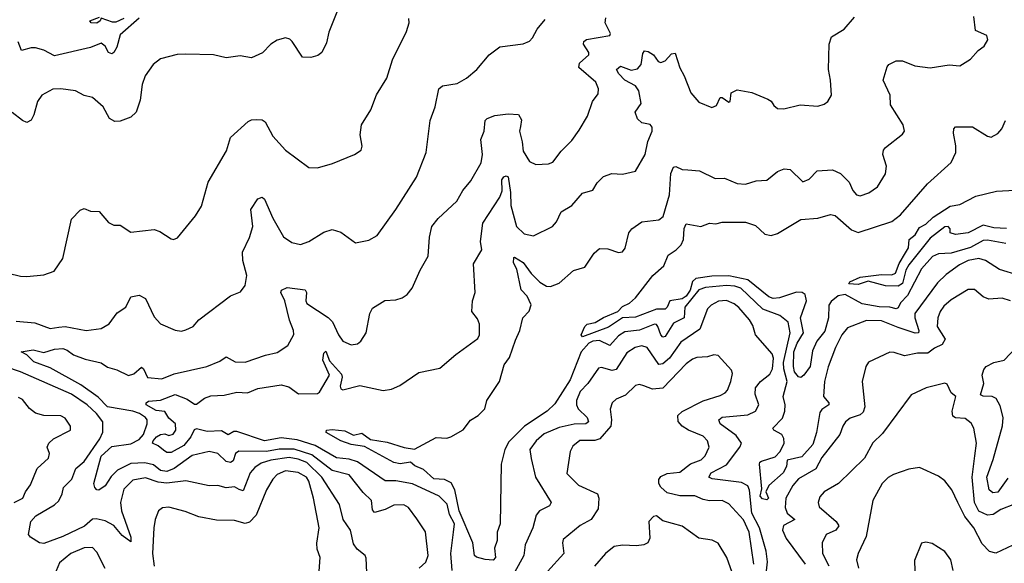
# Model space of a CAD drawing. Extents: x 1268547 to 1425625, y 515768 to 616754.
# Tile 423 of 507: x 1376401 to 1381045, y 593728 to 596290. Entities that reach past the tile are written whole.
import ezdxf

# ---------------------------------------------------------------- set-up
doc = ezdxf.new("R2010")
doc.units = 0

msp = doc.modelspace()

# ---------------------------------------------------------------- linework, layer by layer
at = {"layer": '0CON10XD'}
for points in [[(1377896.2, 596325), (1377858.9, 596231.1), (1377848.3, 596181.7), (1377825.8, 596135), (1377807.9, 596122.1), (1377775, 596111.2), (1377735, 596113.8), (1377686.8, 596186.8), (1377675, 596198), (1377655, 596204), (1377615, 596194), (1377585, 596174), (1377546.8, 596133.2), (1377495, 596110), (1377440.3, 596120.3), (1377375, 596110), (1377315, 596124.3), (1377185, 596128.2), (1377144.6, 596125.4), (1377065, 596105.7), (1377030.6, 596079.4), (1376993.1, 596025), (1376979.5, 595985), (1376969.7, 595910.3), (1376950, 595855), (1376925, 595830.8), (1376875, 595811.4), (1376850.3, 595810.3), (1376825, 595824), (1376795, 595879.2), (1376745, 595924), (1376705, 595932.5), (1376665, 595955.6), (1376595, 595964.4), (1376557.8, 595962.2), (1376506.3, 595933.7), (1376485.4, 595904.6)], [(1376346.3, 595096.3), (1376405, 595080.8), (1376435, 595080), (1376515, 595088), (1376564.4, 595105.6), (1376604.4, 595165), (1376645, 595350), (1376687, 595393), (1376705, 595400), (1376735, 595387.5), (1376775.7, 595385.7), (1376820, 595335), (1376845, 595322.5), (1376875, 595322), (1376925, 595289.4), (1377035, 595301.4), (1377061.9, 595291.9), (1377115, 595256.7), (1377126.1, 595253.9), (1377145, 595262.5), (1377230, 595365), (1377259.1, 595410.9), (1377289.4, 595525), (1377377.2, 595672.8), (1377395.8, 595735), (1377479.3, 595810.7), (1377495, 595818.6), (1377519.7, 595820.3), (1377545, 595818.8), (1377559.5, 595809.5), (1377595, 595741.2), (1377655, 595676), (1377765, 595594), (1377805, 595591.4), (1377877.2, 595612.8), (1377980, 595655), (1378011.2, 595675), (1378015.9, 595694.1), (1378007.5, 595747.5), (1378013.6, 595795), (1378057.1, 595865), (1378084.4, 595935.6), (1378132, 596015), (1378159.7, 596100.3), (1378226, 596234), (1378238, 596275), (1378235.8, 596295)], [(1376965, 596298), (1376875, 596219.1), (1376859.2, 596160.8), (1376845, 596135.5), (1376835, 596129.5), (1376820, 596135), (1376805, 596165.6), (1376785, 596179.5), (1376735, 596158.7), (1376565, 596120), (1376515, 596145.9), (1376475, 596158), (1376455, 596158.2), (1376410, 596145), (1376394, 596185)], [(1378284.6, 593705), (1378316.9, 593733.1), (1378327.9, 593765), (1378315, 593876.7), (1378275, 593937.1), (1378235, 593991.4), (1378213.1, 594003.1), (1378165, 594002.5), (1378125, 593981.4), (1378075, 593967.5), (1378065, 593980), (1378060.9, 594025), (1378021.3, 594061.3), (1377955.4, 594145.4), (1377875, 594166.3), (1377779, 594239), (1377695, 594266), (1377625, 594266), (1377565, 594255.5), (1377435, 594256.3), (1377419.1, 594245), (1377408.2, 594211.8), (1377395, 594202.7), (1377375, 594207.8), (1377335, 594245.4), (1377295, 594255.4), (1377215, 594236.8), (1377129.7, 594175), (1377095, 594161.6), (1377065.4, 594165), (1377031.9, 594191.9), (1376992.1, 594202.1), (1376925, 594199.4), (1376862.9, 594167.1), (1376832.8, 594137.2), (1376805, 594094.1), (1376775, 594072.2), (1376765, 594074.4), (1376755, 594085.7), (1376750.3, 594105), (1376785, 594232.7), (1376835, 594279.2), (1376925, 594290.7), (1376965, 594311.4), (1376984.3, 594335), (1377002.2, 594385), (1377001.7, 594405), (1376993.9, 594415), (1376966.7, 594435), (1376935, 594445.7), (1376815, 594466.2), (1376770.5, 594510.5), (1376689.4, 594569.4), (1376545, 594650.2), (1376467.5, 594677.5), (1376435, 594710), (1376408, 594725), (1376465, 594733.6), (1376515, 594722.5), (1376565, 594738.2), (1376605, 594739.8), (1376625, 594733.1), (1376655, 594711.1), (1376709.8, 594689.8), (1376785, 594672.8), (1376815, 594652.1), (1376859.8, 594639.8), (1376915, 594613.2), (1376939.3, 594620.7), (1376975, 594653.1), (1376985.3, 594645.3), (1377003.3, 594603.2), (1377072.2, 594597.8), (1377129.4, 594620.6), (1377283.9, 594656.1), (1377345, 594681.5), (1377375, 594701.1), (1377418, 594678), (1377465, 594676.5), (1377560.5, 594709.5), (1377615, 594721.2), (1377665.3, 594754.7), (1377693.8, 594806.2), (1377693.1, 594825), (1377673.7, 594873.7), (1377652.4, 594965), (1377632.3, 595005), (1377636.4, 595015), (1377661.9, 595028.1), (1377747.5, 595017.5), (1377754.6, 595004.6), (1377750.4, 594965), (1377755, 594953.3), (1377856.6, 594886.6), (1377876, 594866), (1377905, 594804.3), (1377925.4, 594775.4), (1377965, 594757.8), (1377995, 594763.1), (1378010.8, 594775), (1378035.4, 594814.6), (1378052.2, 594905), (1378065, 594930), (1378123, 594967), (1378175, 594969.2), (1378205, 594979.2), (1378228.8, 594995), (1378252.5, 595025), (1378289.7, 595110.3), (1378326.9, 595175), (1378333.5, 595265), (1378344.6, 595315.4), (1378375, 595352.9), (1378463.1, 595435), (1378491.1, 595485), (1378528.8, 595531.2), (1378577.1, 595615), (1378583.2, 595655), (1378576.7, 595725), (1378591.4, 595765), (1378596.2, 595815), (1378606.7, 595825), (1378641.7, 595838.3), (1378705.7, 595845.7), (1378753.8, 595843.8), (1378767.9, 595817.9), (1378763.4, 595786.6), (1378758.2, 595765), (1378771.6, 595715), (1378775, 595671.2), (1378805, 595621.2), (1378835, 595608), (1378895, 595610.6), (1378915, 595618), (1378955, 595670.8), (1379005, 595720.8), (1379040.2, 595769.8), (1379079.4, 595835), (1379102.2, 595905), (1379129.1, 595940.9), (1379130.4, 595965), (1379118.9, 595995), (1379037.7, 596065), (1379041.5, 596085), (1379085.5, 596125), (1379085.4, 596135), (1379060.8, 596175), (1379061.9, 596188.1), (1379075, 596196.7), (1379184.2, 596215.8), (1379187.1, 596225), (1379161.8, 596275), (1379165, 596298.8)], [(1376891.8, 596295), (1376855, 596278.6), (1376838.2, 596278.2), (1376785, 596297.5), (1376781.2, 596285), (1376765, 596273.3), (1376737.5, 596275), (1376732.5, 596285), (1376777.5, 596302.5)], [(1378441.5, 593695), (1378434.8, 593774.8), (1378446.8, 593875), (1378451.2, 593915), (1378428.9, 593958.9), (1378416.5, 594006.5), (1378380, 594045), (1378253.1, 594103.1), (1378175, 594116.5), (1378125, 594117.4), (1377995, 594206.6), (1377955, 594218.4), (1377895, 594225.2), (1377795, 594283.8), (1377710.4, 594310.4), (1377635, 594318.9), (1377555, 594305.3), (1377425, 594349.8), (1377411, 594349), (1377385, 594333.5), (1377352.7, 594352.7), (1377285, 594349.2), (1377235, 594362.6), (1377223.4, 594356.6), (1377208.8, 594325), (1377175, 594284.1), (1377115, 594250.2), (1377095, 594250.7), (1377079.2, 594260.8), (1377055, 594281.6), (1377026.9, 594295), (1377030, 594305), (1377046.7, 594325), (1377065, 594335.7), (1377085, 594338), (1377105, 594330.7), (1377125, 594337.3), (1377136.9, 594355), (1377135.2, 594385), (1377105, 594411.6), (1377085, 594443.6), (1377045, 594448.9), (1376998.1, 594475), (1376997.5, 594485), (1377008.2, 594491.8), (1377065, 594496.9), (1377135, 594523.6), (1377191.3, 594501.3), (1377225, 594478.9), (1377235, 594478.9), (1377273.3, 594506.7), (1377302, 594518), (1377365, 594520), (1377425, 594535.2), (1377475, 594532.3), (1377525, 594551.9), (1377635, 594570), (1377670.3, 594560.3), (1377716.6, 594526.6), (1377805, 594528.9), (1377815.2, 594534.8), (1377862.5, 594615), (1377830.5, 594685), (1377835, 594718), (1377845, 594728), (1377862.7, 594682.7), (1377919.4, 594619.4), (1377922.7, 594605), (1377912.3, 594562.3), (1377915, 594551.2), (1377925, 594545.8), (1378005, 594566.9), (1378115, 594543.1), (1378155, 594549.2), (1378194.1, 594565.9), (1378283.3, 594626.7), (1378382.8, 594647.2), (1378457.6, 594712.4), (1378561.7, 594788.3), (1378570, 594805), (1378570, 594855), (1378560.2, 594880.2), (1378532.9, 594915), (1378536.2, 594965), (1378549.2, 595005), (1378541.2, 595138.8), (1378580, 595205), (1378574.6, 595244.6), (1378585, 595331.2), (1378666.3, 595453.6), (1378675.9, 595484.1), (1378675.2, 595535), (1378685, 595549.7), (1378695, 595554.7), (1378705, 595550), (1378715.8, 595475.8), (1378718.1, 595415), (1378745, 595315.7), (1378780.8, 595280.8), (1378825, 595271.2), (1378913.9, 595316.1), (1378932.8, 595337.2), (1378954.3, 595385), (1379005.4, 595414.6), (1379055, 595472), (1379105, 595486.7), (1379125, 595521.2), (1379155, 595551.2), (1379194.3, 595565.7), (1379245, 595561.5), (1379305, 595576), (1379351.9, 595655), (1379363.8, 595716.2), (1379383.5, 595765), (1379383.5, 595783.5), (1379375, 595795.6), (1379335, 595803.9), (1379315, 595822.9), (1379303.5, 595855), (1379332.2, 595895), (1379320.9, 595955), (1379305, 595978.3), (1379255, 596005.3), (1379226.2, 596035), (1379216.7, 596055), (1379235, 596071.5), (1379285, 596052.6), (1379315, 596058.7), (1379331.5, 596078.5), (1379340.5, 596130.5), (1379347.4, 596142.6), (1379365, 596140.4), (1379390.9, 596125), (1379413.1, 596093.1), (1379425, 596088.9), (1379445, 596095.6), (1379475, 596128.8), (1379492.5, 596132.5), (1379515, 596062.5), (1379535.8, 596025), (1379566.2, 595945), (1379605, 595901.2), (1379665, 595876.7), (1379688, 595885), (1379705, 595923.3), (1379715, 595923.3), (1379745, 595902), (1379752.5, 595905), (1379757.5, 595945), (1379785, 595960), (1379855, 595946.9), (1379930, 595915), (1379946.1, 595906.1), (1379958.6, 595885), (1379975, 595871.9), (1380005, 595870), (1380081.4, 595888.6), (1380165, 595882.9), (1380195, 595892), (1380213.3, 595905), (1380229.2, 595935), (1380225.6, 596005), (1380215.6, 596055), (1380219.2, 596175), (1380230.2, 596209.8), (1380289.2, 596245), (1380337.9, 596302.1)], [(1381115, 595085.3), (1381022.7, 595112.7), (1380955.6, 595155.6), (1380925, 595164.2), (1380875, 595155.2), (1380833.6, 595135), (1380770.3, 595089.7), (1380730.6, 595049.4), (1380623.3, 594905), (1380622.3, 594885), (1380642.2, 594825), (1380640.5, 594815), (1380625, 594813.6), (1380545, 594838.9), (1380465, 594870.8), (1380395, 594871.9), (1380305, 594838.1), (1380278.2, 594805), (1380249.2, 594745), (1380215, 594654), (1380197.4, 594585), (1380192.4, 594515), (1380217.5, 594485), (1380216.7, 594475), (1380185, 594453.1), (1380175, 594438.9), (1380159.5, 594345), (1380142.5, 594287.5), (1380089.6, 594230.4), (1380021.5, 594215), (1380017, 594185), (1380001.4, 594155), (1379934.8, 594095.2), (1379920, 594065), (1379932.9, 594035), (1379925, 594027.1), (1379905, 594032.8), (1379893.9, 594045), (1379901.3, 594078.7), (1379890, 594195), (1379892, 594205), (1379900.5, 594209.5), (1379965, 594230.2), (1379987.2, 594255), (1380006.6, 594295), (1380005, 594317.1), (1379995.6, 594335.6), (1379958, 594355), (1379953.1, 594365), (1379998.5, 594411.5), (1380009.6, 594445), (1380012.2, 594475), (1380002.7, 594515), (1380021.2, 594585), (1380005.4, 594645), (1380004, 594675), (1380034.7, 594815), (1380024.8, 594864.8), (1379985.7, 594895.7), (1379906.5, 594926.5), (1379801.6, 595025), (1379774.3, 595035), (1379735, 595037.8), (1379635, 595028.4), (1379605, 595016.7), (1379538.4, 594935), (1379534.8, 594885.2), (1379485, 594860), (1379445, 594797.6), (1379435, 594794.7), (1379425.3, 594805), (1379411.6, 594845), (1379405, 594853.9), (1379395, 594855.2), (1379325, 594827.7), (1379255, 594819.1), (1379225, 594800.2), (1379185, 594755.3), (1379135, 594777.6), (1379105, 594775.3), (1379085, 594766.4), (1379048.9, 594725), (1378997.8, 594592.2), (1378925, 594479.4), (1378889.4, 594445), (1378781.8, 594375), (1378708.6, 594301.4), (1378689.6, 594265), (1378671.4, 594195), (1378667.5, 593915), (1378652.7, 593875), (1378653.6, 593835), (1378639.9, 593800.1), (1378644.7, 593755), (1378635, 593743), (1378596.2, 593746.2), (1378555, 593757.3), (1378546.5, 593765), (1378539.1, 593825), (1378473.2, 593975), (1378454.2, 594075), (1378436.8, 594106.8), (1378405, 594123.8), (1378355, 594127), (1378305, 594170.2), (1378265, 594187.1), (1378245, 594204.5), (1378195, 594197.3), (1378165, 594203.5), (1378028, 594278), (1377965, 594288.9), (1377915, 594305.5), (1377846, 594345), (1377847.5, 594355), (1377875, 594359.6), (1377935, 594352.9), (1377975, 594332.7), (1378015, 594341.1), (1378055, 594312.3), (1378135, 594299.1), (1378214.8, 594274.8), (1378263.2, 594266.8), (1378365, 594321.1), (1378415, 594318.5), (1378435, 594324.4), (1378492.8, 594357.2), (1378526.7, 594403.3), (1378564, 594425), (1378594.4, 594455.6), (1378604.2, 594495.8), (1378663.9, 594585), (1378686.6, 594663.4), (1378711.3, 594698.7), (1378739.4, 594779.4), (1378759.6, 594825), (1378774.6, 594885.4), (1378804, 594916), (1378813.8, 594946.2), (1378795, 594986.7), (1378766.8, 595016.8), (1378746.5, 595115), (1378730.2, 595145), (1378731.2, 595168.8), (1378735, 595171.5), (1378775.8, 595145.8), (1378813.8, 595093.8), (1378855, 595053.1), (1378885, 595034.6), (1378905, 595032.7), (1378945, 595048.9), (1379012.6, 595107.4), (1379066.1, 595123.9), (1379110.2, 595189.8), (1379135, 595212.5), (1379175, 595210.9), (1379225, 595192.5), (1379244.2, 595195.8), (1379257.1, 595212.9), (1379274.4, 595285), (1379288.6, 595305), (1379335, 595338.1), (1379415, 595347.1), (1379436.6, 595363.4), (1379465.5, 595464.5), (1379471.9, 595565), (1379484.4, 595595.6), (1379495, 595598.5), (1379525, 595584.5), (1379553, 595583), (1379607.4, 595577.4), (1379681.4, 595541.4), (1379725, 595542.9), (1379785, 595518.5), (1379825, 595514.5), (1379875, 595530.9), (1379925, 595533.1), (1379975.5, 595574.5), (1380007, 595587), (1380034.4, 595584.4), (1380095, 595526.2), (1380125, 595538), (1380162.7, 595577.3), (1380235, 595582.2), (1380272, 595565), (1380314, 595525), (1380330, 595485), (1380348, 595465), (1380365, 595460.4), (1380405.7, 595474.3), (1380446.8, 595503.2), (1380484.2, 595564.2), (1380489.1, 595599.1), (1380472.5, 595655), (1380476, 595675), (1380485, 595688), (1380565, 595750), (1380574, 595765), (1380568, 595795), (1380508.9, 595888.9), (1380506, 595935), (1380474, 596005), (1380492, 596068), (1380500.6, 596079.4), (1380534.5, 596095.5), (1380565.5, 596095.5), (1380623.1, 596073.1), (1380695, 596063.3), (1380785, 596077.5), (1380835, 596072.5), (1380885, 596104), (1380922, 596145), (1380950, 596165), (1380966.7, 596195), (1380962.5, 596215), (1380909.3, 596239.3), (1380902, 596305)], [(1378819.2, 596205), (1378842, 596245), (1378878.9, 596291.1)], [(1376385, 594869.1), (1376472.1, 594862.1), (1376545, 594835.6), (1376585, 594840.5), (1376615, 594843.5), (1376715, 594825.6), (1376785, 594834.2), (1376823.1, 594856.9), (1376861.3, 594908.7), (1376901.2, 594935), (1376925, 594984), (1376965, 594992), (1376995, 594976.2), (1377035, 594889.2), (1377065, 594857.5), (1377135, 594827.5), (1377165, 594822.5), (1377185, 594828), (1377218.8, 594845), (1377246.2, 594875), (1377395, 594988.8), (1377443, 595007), (1377465, 595037.5), (1377472.9, 595085), (1377453.1, 595155), (1377452.3, 595195), (1377485, 595264.2), (1377501.3, 595315), (1377491.8, 595395), (1377525, 595446), (1377545, 595454), (1377555, 595444), (1377595.3, 595355.3), (1377646.1, 595266.1), (1377685, 595240), (1377725, 595230), (1377765, 595244.4), (1377835, 595288.6), (1377875, 595300.8), (1377915, 595289.2), (1377985, 595238), (1378048.3, 595251.7), (1378087.4, 595272.6), (1378175.6, 595395), (1378271.9, 595548.1), (1378318.9, 595665), (1378336.9, 595815), (1378360.7, 595879.3), (1378378.6, 595965), (1378395, 595977.8), (1378465, 595990), (1378508, 596015), (1378557.5, 596055), (1378615, 596123.8), (1378665, 596162), (1378775, 596176.2), (1378805, 596188.8), (1378819.2, 596205)], [(1376485.4, 595904.6), (1376468.5, 595841.5), (1376455, 595816.2), (1376435, 595805.8), (1376415, 595814.3), (1376365, 595852)], [(1381052, 595235), (1380965, 595251.5), (1380945, 595250.2), (1380885, 595216.2), (1380795, 595189.4), (1380734, 595186), (1380705.7, 595174.3), (1380655, 595116.6), (1380588.9, 594991.1), (1380554.7, 594955.3), (1380545, 594932.7), (1380535, 594927.1), (1380505, 594935.8), (1380455, 594936.6), (1380375, 594950.6), (1380295, 594994.7), (1380260.9, 594989.1), (1380227.9, 594962.1), (1380218, 594945), (1380215.6, 594885), (1380197.8, 594822.2), (1380160.7, 594775), (1380139.7, 594729.7), (1380129.5, 594655), (1380098.8, 594615), (1380085, 594604), (1380075, 594607.1), (1380055, 594631.1), (1380050, 594655), (1380051.8, 594725), (1380067.8, 594765), (1380098.3, 594815), (1380083.8, 594885), (1380111.5, 594965), (1380105, 594995.6), (1380091.2, 595005), (1380065, 595006.2), (1379985, 594978.8), (1379955, 594976.7), (1379935, 594984.8), (1379835, 595064.3), (1379745, 595083.3), (1379665, 595081.4), (1379590.1, 595069.9), (1379573.6, 595056.4), (1379563.1, 595015), (1379545, 594987.4), (1379525, 594975.3), (1379467.5, 594965), (1379455, 594934.6), (1379445, 594926.6), (1379405, 594926), (1379305, 594888.3), (1379245, 594884.4), (1379178.4, 594841.6), (1379055, 594796), (1379050, 594805), (1379066.7, 594845), (1379078, 594855), (1379115, 594862.7), (1379155, 594887.1), (1379222, 594915), (1379245, 594938.6), (1379278, 594955), (1379305, 594979.2), (1379387.5, 595085), (1379439.8, 595130.2), (1379459.6, 595180.4), (1379497.1, 595205), (1379520.7, 595229.3), (1379531.8, 595255), (1379534.5, 595305.5), (1379545, 595327.5), (1379614.2, 595315.8), (1379655, 595332), (1379685, 595328), (1379715, 595335.6), (1379825, 595335.3), (1379870.9, 595320.9), (1379915, 595279.3), (1379945, 595273.3), (1379975, 595281.8), (1380085, 595348.4), (1380165, 595355.5), (1380225, 595372.8), (1380246.7, 595366.7), (1380325, 595300.2), (1380355, 595287.7), (1380515, 595338.6), (1380555, 595370.8), (1380682.9, 595517.1), (1380795, 595617.1), (1380816.4, 595665), (1380817.1, 595695), (1380805.5, 595755), (1380807.1, 595775), (1380814.5, 595785.5), (1380895, 595785.6), (1380965, 595741.4), (1380983.6, 595736.4), (1381015, 595753.8), (1381034, 595776), (1381050, 595815)], [(1381055, 595306), (1380995, 595309.5), (1380945, 595321.7), (1380875, 595285.8), (1380815, 595277.5), (1380790, 595285), (1380790, 595305), (1380780, 595315), (1380765, 595313.8), (1380695, 595260), (1380594.6, 595135.4), (1380580.8, 595109.2), (1380565, 595047.3), (1380545, 595033.8), (1380485, 595036.2), (1380402.4, 595057.6), (1380355, 595042.5), (1380312.5, 595045), (1380316.2, 595055), (1380365, 595076.6), (1380465, 595089.4), (1380515, 595088.2), (1380532.5, 595095), (1380548.7, 595141.3), (1380578.2, 595191.8), (1380592.9, 595215), (1380595.8, 595255), (1380625, 595275.6), (1380645, 595311.1), (1380675, 595326.2), (1380710.1, 595359.9), (1380789, 595411), (1380835, 595419.7), (1380910.9, 595459.1), (1381007.6, 595482.4), (1381095, 595487.1)], [(1381074.8, 594964.8), (1381035, 594977.3), (1380972.4, 594972.4), (1380944.7, 594984.7), (1380905, 595018.9), (1380875, 595018.5), (1380795, 594970.4), (1380759.9, 594940.1), (1380742.9, 594915), (1380731.8, 594885), (1380728.9, 594845), (1380766.3, 594785), (1380751.3, 594758.7), (1380715, 594742), (1380685, 594718.4), (1380635, 594718.9), (1380575, 594705.5), (1380525, 594722.5), (1380505, 594722.9), (1380404.5, 594675.5), (1380392.5, 594655), (1380374.5, 594585), (1380386.6, 594465), (1380379.8, 594440.2), (1380365, 594427.8), (1380317.5, 594412.5), (1380296.5, 594395), (1380282.7, 594375), (1380269.6, 594335), (1380185, 594226.2), (1380156.6, 594173.4), (1380075, 594126.9), (1380047.5, 594095), (1380014.4, 594035.6), (1380011.1, 593991.1), (1380021.4, 593965), (1380057.1, 593935), (1380004.1, 593905.9), (1379998.4, 593885), (1380016.4, 593845), (1380105.8, 593725)], [(1379904.8, 593525), (1379928.3, 593735), (1379922.4, 593785), (1379890.4, 593895), (1379854.2, 593965), (1379842.6, 594072.6), (1379835, 594092.7), (1379805, 594108.8), (1379667.1, 594127.1), (1379651.9, 594135), (1379662.1, 594155), (1379735, 594191.8), (1379797.9, 594275), (1379806.2, 594295), (1379780.9, 594330.9), (1379705.4, 594385), (1379698.5, 594405), (1379715, 594416.4), (1379835, 594428.4), (1379870.8, 594445), (1379886.8, 594475), (1379869.7, 594525), (1379871.6, 594555), (1379895, 594585.4), (1379939.8, 594620.2), (1379951.9, 594645), (1379956.5, 594695), (1379950.8, 594715), (1379872.1, 594805), (1379858.8, 594848.8), (1379843.2, 594875), (1379793.5, 594933.5), (1379771, 594951), (1379735, 594966.7), (1379697.1, 594962.9), (1379661.9, 594945), (1379645, 594928.1), (1379608.7, 594831.3), (1379518.8, 594771.2), (1379465.6, 594695), (1379435, 594668.3), (1379415, 594665.8), (1379360, 594745), (1379335, 594753.2), (1379303.3, 594745), (1379265, 594720.3), (1379215, 594642.1), (1379195, 594637.1), (1379145, 594651.8), (1379131.4, 594648.6), (1379080, 594575), (1379045, 594537.9), (1379026.7, 594495), (1379026.9, 594475), (1379035, 594456.5), (1379078.2, 594415), (1379083.8, 594395), (1379071.2, 594385), (1379015.8, 594384.2), (1378945, 594368.9), (1378875, 594338.9), (1378836.4, 594305), (1378806.5, 594265), (1378812.7, 594222.7), (1378833.3, 594135), (1378908.4, 594015), (1378900.3, 593999.7), (1378853.1, 593975), (1378836.5, 593955), (1378821.8, 593895), (1378784.6, 593815), (1378779.5, 593765), (1378735, 593685.4)], [(1381061, 594129), (1381015, 594064.3), (1380991, 594061), (1380973.5, 594075), (1380962.2, 594135), (1380993, 594217), (1381036.4, 594376.4), (1381040.3, 594415), (1381025, 594470.8), (1381006.2, 594505), (1380988, 594515), (1380945, 594516), (1380932.6, 594522.6), (1380947.9, 594575), (1380940.5, 594615), (1380947.9, 594642.1), (1380960, 594655), (1380995, 594675.3), (1381044.6, 594685.4), (1381103.2, 594746.8)], [(1379863, 593725), (1379841.7, 593875), (1379815, 593933.4), (1379745, 594008.5), (1379715, 594023.8), (1379655, 594022.5), (1379625, 594029.1), (1379585.9, 594045.9), (1379515, 594046.7), (1379455, 594060.6), (1379425, 594086.8), (1379415.7, 594105), (1379416, 594124), (1379425, 594137.3), (1379455, 594151.1), (1379515, 594158.4), (1379565, 594196.8), (1379614.8, 594215.2), (1379634.6, 594235), (1379652.3, 594275), (1379644.6, 594305), (1379625, 594328.2), (1379555.2, 594355.2), (1379525.5, 594375), (1379506.7, 594396.7), (1379505.3, 594424.7), (1379525, 594443.8), (1379625, 594494.1), (1379705, 594519.1), (1379727.7, 594532.3), (1379739.1, 594545), (1379755.4, 594585), (1379763, 594623), (1379759.1, 594639.1), (1379695, 594707.5), (1379675, 594710), (1379645, 594701.1), (1379595, 594697.8), (1379575, 594690.7), (1379545, 594667.9), (1379435, 594554), (1379385, 594549.1), (1379345.6, 594565), (1379325, 594570.3), (1379305, 594566.1), (1379258.7, 594521.3), (1379215, 594501.2), (1379195.5, 594485), (1379186.1, 594455), (1379192.3, 594405), (1379189.4, 594375), (1379138, 594315), (1379113.5, 594306.5), (1379042.5, 594307.5), (1379010.2, 594279.8), (1378997.2, 594255), (1378982, 594152), (1379036.5, 594096.5), (1379125.8, 594055), (1379132.5, 594035), (1379129.2, 593985), (1379095.7, 593935), (1379045, 593906.7), (1378965, 593840), (1378960.6, 593825), (1378967.8, 593775), (1378889.9, 593690.1)], [(1378038.8, 593685), (1378035, 593752.5), (1378030, 593765), (1377992.2, 593795), (1377975, 593820.8), (1377961.6, 593885), (1377926.2, 593935), (1377910, 594005), (1377826.9, 594135), (1377755, 594203.6), (1377715, 594219.4), (1377672.7, 594227.3), (1377585.8, 594214.1), (1377539.8, 594200.2), (1377509.5, 594180.5), (1377487.6, 594155), (1377455, 594069.1), (1377436.2, 594076.2), (1377415, 594089.1), (1377375, 594084.6), (1377335, 594094.6), (1377295, 594093.8), (1377185, 594116.4), (1377095, 594105.8), (1377055, 594111.2), (1376995, 594130.5), (1376935, 594120.3), (1376892.3, 594077.7), (1376876.2, 594015), (1376880.7, 593975), (1376925, 593852), (1376925, 593830), (1376885, 593859.5), (1376845, 593907), (1376805, 593929.2), (1376761.4, 593938.6), (1376745, 593936.5), (1376706.8, 593903.2), (1376605, 593854.2), (1376515, 593822.3), (1376495, 593824.1), (1376451.7, 593851.7), (1376443.3, 593863.3), (1376454.4, 593925.6), (1376477.6, 593952.4), (1376565, 594003.7), (1376585, 594022.3), (1376602.1, 594055), (1376607.6, 594085), (1376647.5, 594125), (1376665.4, 594174.6), (1376705, 594208.2), (1376778.5, 594315), (1376793.3, 594346.7), (1376793.8, 594395), (1376763.1, 594435), (1376720, 594475), (1376645, 594525.1), (1376405, 594630), (1376335, 594653.5)], [(1381093.3, 594006.7), (1381028.8, 593981.2), (1380991.7, 593958.3), (1380965, 593955.7), (1380925, 593973.9), (1380905.1, 594015.1), (1380893.5, 594135), (1380905.8, 594235), (1380913.4, 594295), (1380901.5, 594365), (1380888.1, 594388.1), (1380860.8, 594410.8), (1380815, 594413.1), (1380801.6, 594421.6), (1380799.2, 594445), (1380816.9, 594515), (1380795, 594531.2), (1380775, 594572.5), (1380765, 594576.5), (1380676.7, 594555), (1380605, 594522), (1380469.9, 594340.1), (1380424.7, 594295.3), (1380386.3, 594223.7), (1380262.2, 594105), (1380195, 594064.5), (1380175, 594042), (1380167.5, 594015), (1380172.5, 593995), (1380251.2, 593925), (1380264.6, 593905), (1380250.6, 593885), (1380205.3, 593864.7), (1380185.4, 593825), (1380187.2, 593775), (1380217.1, 593717.1)], [(1376375, 594014.4), (1376415.6, 594035), (1376427.8, 594065), (1376451.6, 594098.4), (1376483.3, 594175), (1376536.6, 594223.4), (1376541.1, 594245), (1376530.8, 594275), (1376538.6, 594295), (1376560.8, 594315), (1376640, 594355), (1376641.4, 594375), (1376615, 594412), (1376595, 594422.9), (1376515, 594424.4), (1376475.5, 594435.5), (1376447.6, 594457.6), (1376415, 594500.8), (1376395, 594510)], [(1377809.2, 593625), (1377817.9, 593755), (1377804.6, 593795), (1377802.7, 593822.7), (1377813.8, 593895), (1377787.3, 594035), (1377765.2, 594115.2), (1377754.5, 594134.5), (1377715, 594155.7), (1377655, 594164.2), (1377615, 594146.4), (1377594.6, 594125), (1377565.9, 594075), (1377516.5, 593955), (1377485, 593922.5), (1377465, 593916.4), (1377415, 593930), (1377329.1, 593930.9), (1377246.7, 593946.7), (1377182.2, 593972.2), (1377105, 593993.1), (1377075, 593989.4), (1377055.8, 593975), (1377040, 593935), (1377034.5, 593895.5), (1377027.7, 593775), (1377034.7, 593715)], [(1381085, 593814.3), (1381005, 593776.7), (1380975, 593784.5), (1380940.7, 593820.7), (1380901.3, 593895), (1380859.6, 593949.6), (1380825.6, 594014.4), (1380797.5, 594075), (1380765, 594117.5), (1380735, 594139.2), (1380645, 594179.4), (1380595, 594172.2), (1380523, 594147), (1380497, 594133), (1380469.4, 594105), (1380425.6, 594025), (1380393.8, 593855), (1380355.5, 593775), (1380348.2, 593745), (1380357.5, 593705)], [(1379761.1, 593685), (1379736.4, 593755), (1379695, 593823.1), (1379667.8, 593837.8), (1379605, 593846.9), (1379526.2, 593903.8), (1379435, 593928.8), (1379405, 593952), (1379390.5, 593949.5), (1379368.8, 593925), (1379372.7, 593847.3), (1379363.8, 593825), (1379344.5, 593815.5), (1379309.8, 593810.2), (1379245, 593813.8), (1379205, 593806.9), (1379164.6, 593775), (1379111.9, 593715)], [(1380804.4, 593695), (1380792.5, 593745), (1380765, 593783.8), (1380705, 593822), (1380675, 593828), (1380655, 593823.3), (1380621.2, 593741.2), (1380624.3, 593644.3)], [(1376805, 593704.5), (1376765, 593780.4), (1376745, 593802.9), (1376705, 593800.8), (1376642.2, 593775), (1376589.4, 593730.6), (1376565, 593673.5)]]:
    msp.add_lwpolyline(points, dxfattribs=at)

doc.saveas('drawing.dxf')
